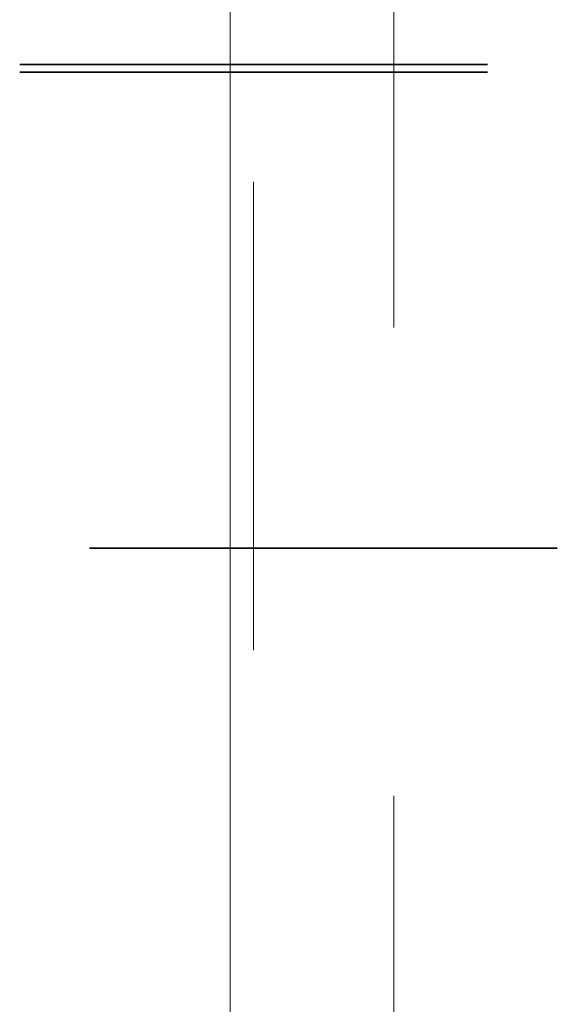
# Model space of a CAD drawing. Header units: metres. Extents: x -16.9 to 14.1, y -10.1 to 10.9.
# Tile 579 of 656: x -6.173 to -6.058, y 6.35 to 6.56. Entities that reach past the tile are written whole.
import ezdxf

# ---------------------------------------------------------------- set-up
doc = ezdxf.new("R2010")
doc.units = ezdxf.units.M
doc.linetypes.add('Ligne de quadrillage', pattern=[0.022225, 0.0127, -0.003175, 0.003175, -0.003175])
doc.linetypes.add('Tiret', pattern=[0.00635, 0.003175, -0.003175])
for name, color, linetype, lineweight in [('S-BEAM', 12, 'Continuous', 18), ('S-BEAM-HDLN', 1, 'Tiret', 18), ('S-GRID', 1, 'Continuous', 9)]:
    doc.layers.add(name, color=color, linetype=linetype, lineweight=lineweight)

msp = doc.modelspace()

# ---------------------------------------------------------------- linework, layer by layer
at = {"layer": 'S-BEAM'}
msp.add_line((-6.12782, 7.10525), (-6.12782, 5.61438), dxfattribs=at)
at = {"layer": 'S-BEAM-HDLN'}
msp.add_line((-6.12282, 7.32521), (-6.12282, 5.76224), dxfattribs=at)
at = {"layer": 'S-BEAM-HDLN', "lineweight": 35}
for p, q in [((-6.17277, 6.55027), (-6.05787, 6.55027)), ((-6.17277, 6.54863), (-6.05787, 6.54863)), ((-6.05787, 6.44698), (-6.17277, 6.44698))]:
    msp.add_line(p, q, dxfattribs=at)
at = {"layer": 'S-GRID', "linetype": 'Ligne de quadrillage'}
msp.add_line((-6.09282, -9.70588), (-6.09282, 8.33451), dxfattribs=at)

doc.saveas('drawing.dxf')
